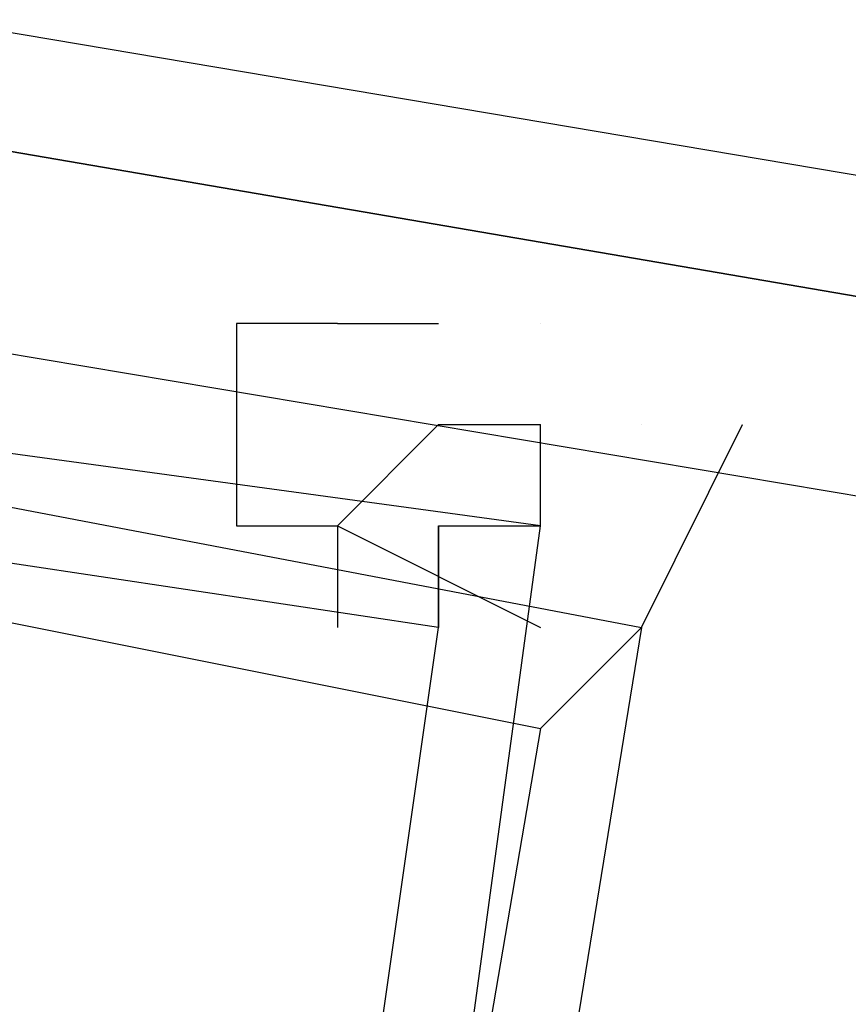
# Model space of a CAD drawing. Header units: feet. Extents: x -79 to 198, y -22 to 181.
# Tile 768 of 982: x 103.758 to 103.867, y 152.795 to 152.924. Entities that reach past the tile are written whole.
import ezdxf

# ---------------------------------------------------------------- set-up
doc = ezdxf.new("R2010")
doc.units = ezdxf.units.FT
doc.layers.add('A-LINEA', color=7, linetype='CONTINUOUS')

msp = doc.modelspace()

# ---------------------------------------------------------------- linework, layer by layer
at = {"layer": 'A-LINEA'}
for p, q in [((103.8267, 152.8844), (103.8267, 152.8844)), ((103.8267, 152.8844), (103.8267, 152.8844)), ((103.8133, 152.8711), (103.8267, 152.8711)), ((103.8133, 152.8711), (103.8267, 152.8711)), ((103.8267, 152.8711), (103.8267, 152.8711)), ((103.8267, 152.8711), (103.8267, 152.8711)), ((103.8267, 152.8711), (103.8267, 152.8711)), ((103.8267, 152.8711), (103.8267, 152.8711)), ((103.8, 152.8578), (103.8, 152.8444)), ((103.8, 152.8578), (103.8, 152.8444)), ((103.8133, 152.8578), (103.8133, 152.8578)), ((103.8133, 152.8578), (103.8133, 152.8578))]:
    msp.add_line(p, q, dxfattribs=at)
for points in [[(107.6267, 152.2711), (103.7467, 152.9244), (103.7333, 152.9244), (103.7333, 152.9111), (107.6267, 152.2444), (107.6267, 152.2578), (107.6267, 152.2711)], [(107.6267, 152.2711), (103.7467, 152.9244), (103.7333, 152.9244), (103.7333, 152.9111), (107.6267, 152.2444), (107.6267, 152.2578), (107.6267, 152.2711)], [(107.6267, 152.2444), (103.7333, 152.9111), (103.7333, 152.8844), (107.6267, 152.2311), (107.6267, 152.2444)], [(107.6267, 152.2444), (103.7333, 152.9111), (103.7333, 152.8844), (107.6267, 152.2311), (107.6267, 152.2444)], [(103.4533, 152.3111), (103.7467, 152.2711), (103.8267, 152.8578), (103.5333, 152.8978), (103.4533, 152.3111)], [(103.4533, 152.3111), (103.7467, 152.2711), (103.8267, 152.8578), (103.5333, 152.8978), (103.4533, 152.3111)], [(103.7467, 152.2711), (103.4667, 152.3244), (103.56, 152.8978), (103.84, 152.8444), (103.7467, 152.2711)], [(103.7467, 152.2711), (103.4667, 152.3244), (103.56, 152.8978), (103.84, 152.8444), (103.7467, 152.2711)], [(103.7333, 152.2844), (103.4667, 152.3244), (103.56, 152.8844), (103.8267, 152.8311), (103.7333, 152.2844)], [(103.4667, 152.3244), (103.7333, 152.2844), (103.8133, 152.8444), (103.5467, 152.8844), (103.4667, 152.3244)], [(103.7333, 152.2844), (103.4667, 152.3244), (103.56, 152.8844), (103.8267, 152.8311), (103.7333, 152.2844)], [(103.4667, 152.3244), (103.7333, 152.2844), (103.8133, 152.8444), (103.5467, 152.8844), (103.4667, 152.3244)], [(103.8, 152.8844), (103.8, 152.8844), (103.7867, 152.8844), (103.7867, 152.8844), (103.7867, 152.8578), (103.7867, 152.8578), (103.8, 152.8578), (103.8, 152.8578), (103.8, 152.8578), (103.8, 152.8578), (103.8, 152.8444), (103.8, 152.8444)], [(103.8, 152.8844), (103.8, 152.8844), (103.7867, 152.8844), (103.7867, 152.8844), (103.7867, 152.8578), (103.7867, 152.8578), (103.8, 152.8578), (103.8, 152.8578), (103.8, 152.8578), (103.8, 152.8578), (103.8, 152.8444), (103.8, 152.8444)], [(103.8, 152.8844), (103.8133, 152.8844), (103.8133, 152.8844)], [(103.8, 152.8844), (103.8133, 152.8844), (103.8133, 152.8844)], [(103.8133, 152.8711), (103.8133, 152.8711), (103.8133, 152.8711), (103.8, 152.8578), (103.8, 152.8578), (103.8267, 152.8444), (103.8267, 152.8444), (103.8267, 152.8444), (103.8267, 152.8444), (103.8267, 152.8444), (103.8267, 152.8444), (103.8267, 152.8444)], [(103.8133, 152.8711), (103.8133, 152.8711), (103.8133, 152.8711), (103.8, 152.8578), (103.8, 152.8578), (103.8267, 152.8444), (103.8267, 152.8444), (103.8267, 152.8444), (103.8267, 152.8444), (103.8267, 152.8444), (103.8267, 152.8444), (103.8267, 152.8444)], [(103.8133, 152.8444), (103.8133, 152.8444), (103.8133, 152.8444), (103.8133, 152.8444), (103.8133, 152.8444), (103.8133, 152.8578), (103.8133, 152.8578), (103.8267, 152.8578), (103.8267, 152.8578), (103.8267, 152.8711), (103.8267, 152.8711)], [(103.8133, 152.8444), (103.8133, 152.8444), (103.8133, 152.8444), (103.8133, 152.8444), (103.8133, 152.8444), (103.8133, 152.8578), (103.8133, 152.8578), (103.8267, 152.8578), (103.8267, 152.8578), (103.8267, 152.8711), (103.8267, 152.8711)], [(103.8267, 152.8311), (103.84, 152.8444), (103.84, 152.8444), (103.84, 152.8444), (103.84, 152.8444), (103.84, 152.8444), (103.84, 152.8444), (103.84, 152.8444), (103.8533, 152.8711), (103.8533, 152.8711), (103.8533, 152.8711)], [(103.8267, 152.8311), (103.84, 152.8444), (103.84, 152.8444), (103.84, 152.8444), (103.84, 152.8444), (103.84, 152.8444), (103.84, 152.8444), (103.84, 152.8444), (103.8533, 152.8711), (103.8533, 152.8711), (103.8533, 152.8711)], [(103.84, 152.8711), (103.84, 152.8711), (103.84, 152.8711)], [(103.84, 152.8711), (103.84, 152.8711), (103.84, 152.8711)], [(103.8133, 152.8578), (103.8133, 152.8444), (103.8133, 152.8444)], [(103.8133, 152.8578), (103.8133, 152.8444), (103.8133, 152.8444)]]:
    msp.add_lwpolyline(points, dxfattribs=at)
msp.add_lwpolyline([(103.8267, 152.8444), (103.8267, 152.8444), (103.8267, 152.8444), (103.8267, 152.8444)], close=True, dxfattribs=at)
msp.add_lwpolyline([(103.8267, 152.8444), (103.8267, 152.8444), (103.8267, 152.8444), (103.8267, 152.8444)], close=True, dxfattribs=at)

doc.saveas('drawing.dxf')
